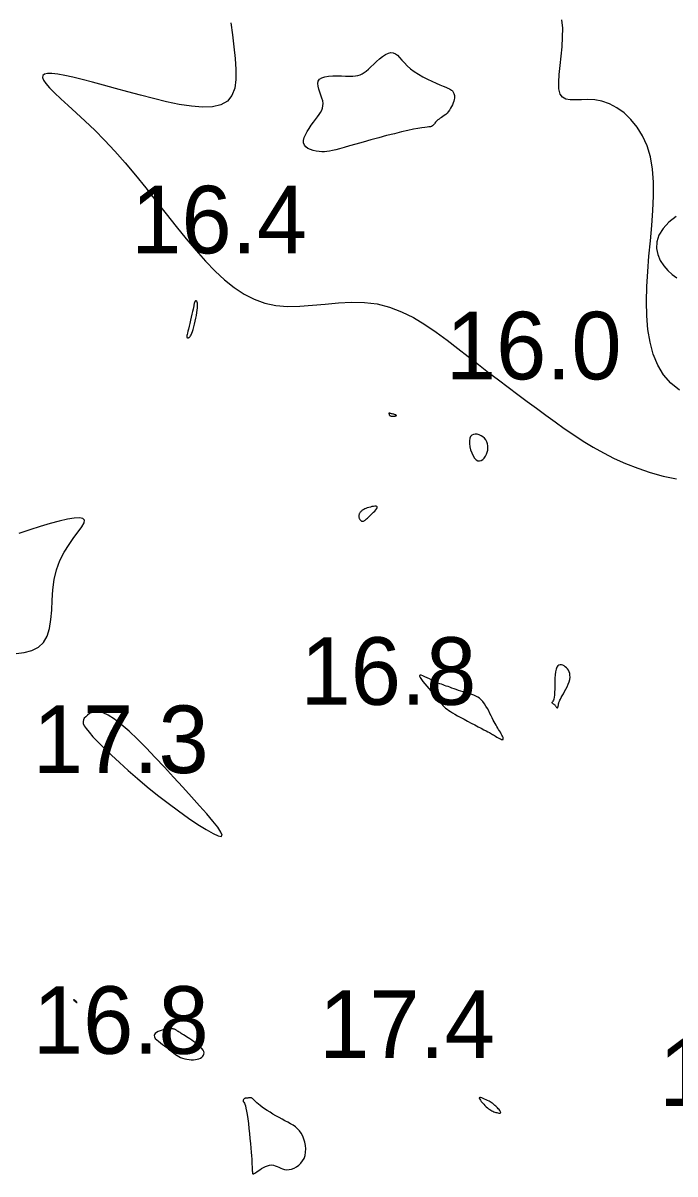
# Model space of a CAD drawing. Extents: x 3040093 to 3056816, y 408076 to 509144.
# Drawn here: x 3045177.3 to 3045225.6, y 433892.6 to 433977.8 of the extents above; entities that cross this region are included whole.
import ezdxf

# ---------------------------------------------------------------- set-up
doc = ezdxf.new("R2010")
doc.units = 0
doc.layers.add('V-CHAN-CONT-EL17', color=7, linetype='Continuous')
doc.layers.add('V-TOPO-SOUN-0610', color=7, linetype='Continuous')

msp = doc.modelspace()

# ---------------------------------------------------------------- linework, layer by layer
at = {"layer": 'V-CHAN-CONT-EL17'}
for points in [[(3045225.913, 433950.606), (3045225.277, 433951.133), (3045224.736, 433951.75), (3045224.303, 433952.465), (3045223.973, 433953.269), (3045223.735, 433954.153), (3045223.578, 433955.106), (3045223.493, 433956.116), (3045223.468, 433957.173), (3045223.493, 433958.267), (3045223.558, 433959.387), (3045223.65, 433960.521), (3045223.756, 433961.657), (3045223.858, 433962.785), (3045223.942, 433963.891), (3045223.989, 433964.965), (3045223.986, 433965.993), (3045223.915, 433966.963), (3045223.761, 433967.864), (3045223.512, 433968.686), (3045223.177, 433969.424), (3045222.772, 433970.076), (3045222.309, 433970.641), (3045221.804, 433971.115), (3045221.27, 433971.498), (3045220.721, 433971.786), (3045220.172, 433971.978), (3045219.637, 433972.077), (3045219.125, 433972.108), (3045218.646, 433972.099), (3045218.209, 433972.082), (3045217.824, 433972.085), (3045217.5, 433972.139), (3045217.247, 433972.274), (3045217.073, 433972.518), (3045216.985, 433972.894), (3045216.967, 433973.385), (3045217, 433973.968), (3045217.065, 433974.618), (3045217.143, 433975.309), (3045217.215, 433976.019), (3045217.261, 433976.723), (3045217.264, 433977.395), (3045217.207, 433978.019)], [(3045192.707, 433977.781), (3045192.807, 433976.889), (3045192.918, 433976.005), (3045193.015, 433975.148), (3045193.074, 433974.339), (3045193.071, 433973.598), (3045192.982, 433972.946), (3045192.781, 433972.402), (3045192.446, 433971.988), (3045191.96, 433971.716), (3045191.337, 433971.576), (3045190.601, 433971.547), (3045189.774, 433971.612), (3045188.878, 433971.752), (3045187.937, 433971.948), (3045186.973, 433972.181), (3045186.008, 433972.433), (3045185.064, 433972.687), (3045184.151, 433972.936), (3045183.28, 433973.173), (3045182.459, 433973.393), (3045181.699, 433973.59), (3045181.009, 433973.759), (3045180.399, 433973.894), (3045179.877, 433973.989), (3045179.452, 433974.039), (3045179.126, 433974.042), (3045178.899, 433973.997), (3045178.772, 433973.9), (3045178.745, 433973.752), (3045178.818, 433973.55), (3045178.992, 433973.292), (3045179.267, 433972.977), (3045179.642, 433972.604), (3045180.107, 433972.171), (3045180.649, 433971.678), (3045181.257, 433971.124), (3045181.918, 433970.51), (3045182.622, 433969.833), (3045183.355, 433969.095), (3045184.107, 433968.293), (3045184.866, 433967.431), (3045185.628, 433966.521), (3045186.391, 433965.579), (3045187.152, 433964.622), (3045187.908, 433963.664), (3045188.657, 433962.723), (3045189.395, 433961.814), (3045190.12, 433960.952), (3045190.831, 433960.153), (3045191.535, 433959.423), (3045192.238, 433958.77), (3045192.95, 433958.2), (3045193.677, 433957.719), (3045194.428, 433957.333), (3045195.21, 433957.048), (3045196.032, 433956.872), (3045196.898, 433956.804), (3045197.802, 433956.82), (3045198.736, 433956.89), (3045199.689, 433956.983), (3045200.654, 433957.07), (3045201.621, 433957.119), (3045202.581, 433957.102), (3045203.525, 433956.987), (3045204.445, 433956.752), (3045205.342, 433956.409), (3045206.215, 433955.974), (3045207.067, 433955.468), (3045207.898, 433954.908), (3045208.709, 433954.313), (3045209.502, 433953.702), (3045210.277, 433953.092), (3045211.036, 433952.501), (3045211.78, 433951.927), (3045212.511, 433951.371), (3045213.23, 433950.829), (3045213.938, 433950.3), (3045214.637, 433949.782), (3045215.329, 433949.273), (3045216.015, 433948.77), (3045216.697, 433948.274), (3045217.382, 433947.785), (3045218.076, 433947.307), (3045218.787, 433946.842), (3045219.52, 433946.394), (3045220.282, 433945.966), (3045221.082, 433945.56), (3045221.924, 433945.18), (3045222.814, 433944.829), (3045223.744, 433944.515), (3045224.704, 433944.249), (3045225.683, 433944.039)], [(3045225.67, 433963.465), (3045225.128, 433963.033), (3045224.692, 433962.56), (3045224.388, 433962.067), (3045224.232, 433961.576), (3045224.211, 433961.097), (3045224.303, 433960.638), (3045224.487, 433960.206), (3045224.742, 433959.811), (3045225.047, 433959.461), (3045225.38, 433959.164), (3045225.721, 433958.927)], [(3045176.796, 433931.128), (3045177.399, 433931.203), (3045177.96, 433931.353), (3045178.449, 433931.596), (3045178.838, 433931.946), (3045179.109, 433932.413), (3045179.279, 433932.982), (3045179.377, 433933.631), (3045179.432, 433934.339), (3045179.472, 433935.084), (3045179.526, 433935.844), (3045179.621, 433936.598), (3045179.787, 433937.325), (3045180.042, 433938.005), (3045180.364, 433938.631), (3045180.719, 433939.199), (3045181.075, 433939.703), (3045181.4, 433940.14), (3045181.662, 433940.505), (3045181.827, 433940.793), (3045181.863, 433940.999), (3045181.746, 433941.122), (3045181.484, 433941.167), (3045181.095, 433941.144), (3045180.594, 433941.059), (3045179.999, 433940.922), (3045179.326, 433940.741), (3045178.592, 433940.524), (3045177.814, 433940.28), (3045177.009, 433940.015)]]:
    msp.add_lwpolyline(points, dxfattribs=at)
for points in [[(3045199.11, 433970.824), (3045199.235, 433970.998), (3045199.34, 433971.162), (3045199.424, 433971.321), (3045199.483, 433971.48), (3045199.516, 433971.644), (3045199.521, 433971.819), (3045199.495, 433972.008), (3045199.438, 433972.216), (3045199.363, 433972.437), (3045199.281, 433972.663), (3045199.208, 433972.887), (3045199.156, 433973.101), (3045199.14, 433973.299), (3045199.172, 433973.471), (3045199.267, 433973.612), (3045199.433, 433973.716), (3045199.661, 433973.787), (3045199.934, 433973.83), (3045200.239, 433973.852), (3045200.561, 433973.858), (3045200.884, 433973.855), (3045201.193, 433973.849), (3045201.474, 433973.846), (3045201.716, 433973.85), (3045201.923, 433973.866), (3045202.103, 433973.897), (3045202.264, 433973.945), (3045202.414, 433974.012), (3045202.562, 433974.103), (3045202.716, 433974.219), (3045202.883, 433974.364), (3045203.07, 433974.538), (3045203.274, 433974.73), (3045203.49, 433974.929), (3045203.711, 433975.123), (3045203.933, 433975.298), (3045204.15, 433975.443), (3045204.357, 433975.546), (3045204.549, 433975.593), (3045204.722, 433975.577), (3045204.883, 433975.503), (3045205.037, 433975.381), (3045205.194, 433975.221), (3045205.361, 433975.032), (3045205.546, 433974.824), (3045205.756, 433974.606), (3045205.998, 433974.389), (3045206.278, 433974.181), (3045206.587, 433973.983), (3045206.913, 433973.799), (3045207.246, 433973.627), (3045207.574, 433973.471), (3045207.886, 433973.331), (3045208.17, 433973.208), (3045208.415, 433973.104), (3045208.612, 433973.019), (3045208.765, 433972.951), (3045208.881, 433972.896), (3045208.966, 433972.851), (3045209.027, 433972.813), (3045209.07, 433972.778), (3045209.102, 433972.743), (3045209.128, 433972.704), (3045209.155, 433972.66), (3045209.182, 433972.609), (3045209.207, 433972.549), (3045209.228, 433972.481), (3045209.242, 433972.404), (3045209.249, 433972.317), (3045209.245, 433972.22), (3045209.229, 433972.111), (3045209.2, 433971.991), (3045209.158, 433971.863), (3045209.105, 433971.729), (3045209.04, 433971.594), (3045208.967, 433971.46), (3045208.885, 433971.331), (3045208.796, 433971.21), (3045208.702, 433971.101), (3045208.602, 433971.006), (3045208.501, 433970.923), (3045208.398, 433970.85), (3045208.298, 433970.785), (3045208.202, 433970.726), (3045208.112, 433970.67), (3045208.031, 433970.614), (3045207.96, 433970.558), (3045207.902, 433970.498), (3045207.852, 433970.436), (3045207.809, 433970.374), (3045207.768, 433970.313), (3045207.726, 433970.256), (3045207.678, 433970.205), (3045207.622, 433970.161), (3045207.555, 433970.125), (3045207.47, 433970.1), (3045207.363, 433970.081), (3045207.225, 433970.063), (3045207.049, 433970.042), (3045206.827, 433970.012), (3045206.551, 433969.969), (3045206.215, 433969.908), (3045205.81, 433969.825), (3045205.334, 433969.716), (3045204.802, 433969.585), (3045204.231, 433969.438), (3045203.642, 433969.282), (3045203.053, 433969.122), (3045202.484, 433968.964), (3045201.954, 433968.815), (3045201.481, 433968.68), (3045201.08, 433968.564), (3045200.744, 433968.467), (3045200.461, 433968.389), (3045200.22, 433968.329), (3045200.008, 433968.285), (3045199.814, 433968.258), (3045199.626, 433968.246), (3045199.431, 433968.248), (3045199.223, 433968.264), (3045199.006, 433968.296), (3045198.791, 433968.345), (3045198.588, 433968.412), (3045198.406, 433968.5), (3045198.255, 433968.609), (3045198.145, 433968.743), (3045198.085, 433968.901), (3045198.083, 433969.085), (3045198.132, 433969.291), (3045198.223, 433969.511), (3045198.345, 433969.741), (3045198.491, 433969.974), (3045198.649, 433970.205), (3045198.811, 433970.427), (3045198.968, 433970.635)], [(3045189.86, 433956.424), (3045189.814, 433956.224), (3045189.763, 433956.006), (3045189.71, 433955.779), (3045189.656, 433955.551), (3045189.605, 433955.334), (3045189.558, 433955.134), (3045189.519, 433954.963), (3045189.488, 433954.826), (3045189.465, 433954.721), (3045189.449, 433954.644), (3045189.439, 433954.591), (3045189.434, 433954.556), (3045189.433, 433954.535), (3045189.435, 433954.524), (3045189.438, 433954.519), (3045189.441, 433954.514), (3045189.446, 433954.511), (3045189.45, 433954.507), (3045189.456, 433954.504), (3045189.461, 433954.502), (3045189.467, 433954.499), (3045189.474, 433954.497), (3045189.481, 433954.494), (3045189.489, 433954.492), (3045189.497, 433954.49), (3045189.507, 433954.489), (3045189.518, 433954.488), (3045189.53, 433954.488), (3045189.545, 433954.49), (3045189.561, 433954.493), (3045189.58, 433954.498), (3045189.602, 433954.506), (3045189.627, 433954.52), (3045189.656, 433954.544), (3045189.687, 433954.582), (3045189.722, 433954.637), (3045189.761, 433954.713), (3045189.804, 433954.814), (3045189.851, 433954.944), (3045189.902, 433955.105), (3045189.955, 433955.291), (3045190.009, 433955.496), (3045190.061, 433955.711), (3045190.11, 433955.93), (3045190.153, 433956.145), (3045190.189, 433956.348), (3045190.215, 433956.533), (3045190.23, 433956.694), (3045190.236, 433956.83), (3045190.233, 433956.944), (3045190.223, 433957.036), (3045190.208, 433957.109), (3045190.189, 433957.163), (3045190.167, 433957.201), (3045190.145, 433957.223), (3045190.122, 433957.232), (3045190.101, 433957.23), (3045190.08, 433957.218), (3045190.061, 433957.2), (3045190.044, 433957.176), (3045190.028, 433957.149), (3045190.015, 433957.123), (3045190.005, 433957.097), (3045189.998, 433957.074), (3045189.992, 433957.05), (3045189.985, 433957.02), (3045189.978, 433956.978), (3045189.967, 433956.92), (3045189.951, 433956.84), (3045189.929, 433956.734), (3045189.899, 433956.596)], [(3045204.415, 433948.827), (3045204.417, 433948.817), (3045204.419, 433948.807), (3045204.421, 433948.798), (3045204.424, 433948.788), (3045204.428, 433948.777), (3045204.434, 433948.767), (3045204.441, 433948.756), (3045204.451, 433948.744), (3045204.464, 433948.732), (3045204.48, 433948.72), (3045204.501, 433948.71), (3045204.526, 433948.7), (3045204.557, 433948.692), (3045204.594, 433948.686), (3045204.637, 433948.682), (3045204.688, 433948.681), (3045204.742, 433948.684), (3045204.797, 433948.688), (3045204.849, 433948.695), (3045204.894, 433948.704), (3045204.93, 433948.715), (3045204.952, 433948.728), (3045204.958, 433948.743), (3045204.945, 433948.758), (3045204.915, 433948.775), (3045204.873, 433948.792), (3045204.821, 433948.809), (3045204.763, 433948.826), (3045204.703, 433948.842), (3045204.645, 433948.856), (3045204.591, 433948.869), (3045204.545, 433948.881), (3045204.508, 433948.89), (3045204.477, 433948.897), (3045204.453, 433948.902), (3045204.434, 433948.905), (3045204.42, 433948.906), (3045204.41, 433948.905), (3045204.404, 433948.903), (3045204.401, 433948.898), (3045204.399, 433948.892), (3045204.4, 433948.884), (3045204.401, 433948.876), (3045204.404, 433948.867), (3045204.407, 433948.857), (3045204.41, 433948.847), (3045204.413, 433948.837)], [(3045211.718, 433946.182), (3045211.731, 433946.341), (3045211.72, 433946.498), (3045211.689, 433946.649), (3045211.636, 433946.793), (3045211.562, 433946.926), (3045211.469, 433947.046), (3045211.356, 433947.151), (3045211.226, 433947.237), (3045211.084, 433947.303), (3045210.938, 433947.343), (3045210.794, 433947.355), (3045210.659, 433947.335), (3045210.54, 433947.28), (3045210.446, 433947.186), (3045210.381, 433947.049), (3045210.352, 433946.87), (3045210.357, 433946.658), (3045210.391, 433946.427), (3045210.45, 433946.19), (3045210.531, 433945.962), (3045210.628, 433945.754), (3045210.738, 433945.581), (3045210.857, 433945.457), (3045210.981, 433945.39), (3045211.106, 433945.377), (3045211.229, 433945.411), (3045211.345, 433945.485), (3045211.453, 433945.59), (3045211.547, 433945.719), (3045211.625, 433945.866), (3045211.683, 433946.023)], [(3045202.558, 433940.942), (3045202.597, 433940.967), (3045202.641, 433940.999), (3045202.691, 433941.04), (3045202.747, 433941.088), (3045202.812, 433941.146), (3045202.886, 433941.214), (3045202.97, 433941.292), (3045203.065, 433941.38), (3045203.165, 433941.474), (3045203.265, 433941.572), (3045203.358, 433941.668), (3045203.438, 433941.76), (3045203.499, 433941.843), (3045203.535, 433941.913), (3045203.54, 433941.967), (3045203.509, 433942.002), (3045203.448, 433942.019), (3045203.362, 433942.021), (3045203.258, 433942.011), (3045203.143, 433941.99), (3045203.023, 433941.962), (3045202.905, 433941.93), (3045202.795, 433941.895), (3045202.698, 433941.86), (3045202.615, 433941.825), (3045202.543, 433941.79), (3045202.482, 433941.755), (3045202.43, 433941.72), (3045202.385, 433941.684), (3045202.345, 433941.648), (3045202.31, 433941.611), (3045202.278, 433941.572), (3045202.249, 433941.533), (3045202.224, 433941.493), (3045202.203, 433941.453), (3045202.186, 433941.412), (3045202.173, 433941.37), (3045202.166, 433941.328), (3045202.164, 433941.286), (3045202.167, 433941.244), (3045202.176, 433941.202), (3045202.189, 433941.161), (3045202.205, 433941.121), (3045202.225, 433941.084), (3045202.247, 433941.049), (3045202.271, 433941.016), (3045202.295, 433940.987), (3045202.32, 433940.963), (3045202.346, 433940.942), (3045202.372, 433940.926), (3045202.399, 433940.914), (3045202.427, 433940.908), (3045202.457, 433940.908), (3045202.489, 433940.913), (3045202.522, 433940.924)], [(3045216.88, 433927.118), (3045216.895, 433927.141), (3045216.908, 433927.174), (3045216.921, 433927.213), (3045216.932, 433927.257), (3045216.941, 433927.303), (3045216.95, 433927.348), (3045216.957, 433927.39), (3045216.962, 433927.427), (3045216.969, 433927.463), (3045216.979, 433927.501), (3045216.994, 433927.545), (3045217.016, 433927.6), (3045217.049, 433927.667), (3045217.094, 433927.753), (3045217.153, 433927.86), (3045217.228, 433927.991), (3045217.315, 433928.142), (3045217.407, 433928.309), (3045217.501, 433928.486), (3045217.591, 433928.67), (3045217.671, 433928.855), (3045217.737, 433929.036), (3045217.783, 433929.209), (3045217.805, 433929.37), (3045217.804, 433929.517), (3045217.783, 433929.652), (3045217.744, 433929.774), (3045217.69, 433929.885), (3045217.622, 433929.984), (3045217.543, 433930.072), (3045217.455, 433930.148), (3045217.362, 433930.213), (3045217.265, 433930.263), (3045217.168, 433930.293), (3045217.073, 433930.297), (3045216.983, 433930.271), (3045216.902, 433930.211), (3045216.832, 433930.111), (3045216.775, 433929.967), (3045216.735, 433929.777), (3045216.708, 433929.549), (3045216.691, 433929.295), (3045216.682, 433929.028), (3045216.676, 433928.758), (3045216.671, 433928.497), (3045216.664, 433928.258), (3045216.651, 433928.051), (3045216.631, 433927.886), (3045216.604, 433927.759), (3045216.574, 433927.666), (3045216.543, 433927.6), (3045216.514, 433927.556), (3045216.489, 433927.527), (3045216.471, 433927.509), (3045216.463, 433927.495), (3045216.466, 433927.481), (3045216.48, 433927.466), (3045216.503, 433927.448), (3045216.532, 433927.428), (3045216.565, 433927.406), (3045216.601, 433927.38), (3045216.638, 433927.351), (3045216.673, 433927.319), (3045216.706, 433927.283), (3045216.735, 433927.245), (3045216.762, 433927.207), (3045216.786, 433927.172), (3045216.808, 433927.143), (3045216.828, 433927.12), (3045216.847, 433927.107), (3045216.864, 433927.106)], [(3045209.713, 433926.392), (3045209.962, 433926.259), (3045210.225, 433926.12), (3045210.492, 433925.98), (3045210.755, 433925.843), (3045211.006, 433925.712), (3045211.235, 433925.593), (3045211.436, 433925.488), (3045211.6, 433925.401), (3045211.733, 433925.33), (3045211.841, 433925.272), (3045211.93, 433925.223), (3045212.005, 433925.179), (3045212.074, 433925.139), (3045212.142, 433925.098), (3045212.216, 433925.053), (3045212.3, 433925.002), (3045212.392, 433924.948), (3045212.487, 433924.894), (3045212.58, 433924.845), (3045212.667, 433924.805), (3045212.744, 433924.776), (3045212.805, 433924.764), (3045212.848, 433924.771), (3045212.867, 433924.801), (3045212.865, 433924.852), (3045212.845, 433924.92), (3045212.811, 433925.001), (3045212.765, 433925.094), (3045212.71, 433925.194), (3045212.649, 433925.298), (3045212.586, 433925.403), (3045212.523, 433925.506), (3045212.459, 433925.61), (3045212.395, 433925.716), (3045212.33, 433925.826), (3045212.262, 433925.943), (3045212.192, 433926.069), (3045212.119, 433926.206), (3045212.042, 433926.357), (3045211.961, 433926.523), (3045211.875, 433926.699), (3045211.784, 433926.881), (3045211.688, 433927.064), (3045211.585, 433927.242), (3045211.477, 433927.412), (3045211.362, 433927.566), (3045211.24, 433927.701), (3045211.112, 433927.814), (3045210.976, 433927.905), (3045210.835, 433927.98), (3045210.688, 433928.041), (3045210.536, 433928.093), (3045210.379, 433928.14), (3045210.218, 433928.184), (3045210.053, 433928.231), (3045209.886, 433928.282), (3045209.717, 433928.337), (3045209.549, 433928.395), (3045209.383, 433928.455), (3045209.22, 433928.514), (3045209.064, 433928.572), (3045208.915, 433928.626), (3045208.775, 433928.677), (3045208.645, 433928.722), (3045208.522, 433928.763), (3045208.403, 433928.804), (3045208.285, 433928.846), (3045208.163, 433928.891), (3045208.035, 433928.942), (3045207.896, 433929.002), (3045207.744, 433929.072), (3045207.577, 433929.154), (3045207.401, 433929.242), (3045207.226, 433929.329), (3045207.059, 433929.408), (3045206.91, 433929.472), (3045206.788, 433929.514), (3045206.7, 433929.528), (3045206.656, 433929.505), (3045206.662, 433929.442), (3045206.712, 433929.343), (3045206.799, 433929.214), (3045206.914, 433929.062), (3045207.049, 433928.893), (3045207.197, 433928.715), (3045207.35, 433928.534), (3045207.498, 433928.356), (3045207.637, 433928.187), (3045207.766, 433928.028), (3045207.885, 433927.878), (3045207.998, 433927.738), (3045208.104, 433927.608), (3045208.206, 433927.486), (3045208.305, 433927.374), (3045208.401, 433927.27), (3045208.498, 433927.174), (3045208.599, 433927.085), (3045208.706, 433926.998), (3045208.825, 433926.912), (3045208.958, 433926.824), (3045209.11, 433926.73), (3045209.284, 433926.629), (3045209.485, 433926.517)], [(3045188.048, 433920.048), (3045188.82, 433919.477), (3045189.564, 433918.95), (3045190.254, 433918.486), (3045190.867, 433918.101), (3045191.377, 433917.812), (3045191.759, 433917.637), (3045191.99, 433917.592), (3045192.051, 433917.69), (3045191.955, 433917.92), (3045191.721, 433918.267), (3045191.366, 433918.717), (3045190.911, 433919.254), (3045190.375, 433919.863), (3045189.776, 433920.529), (3045189.132, 433921.237), (3045188.463, 433921.97), (3045187.781, 433922.712), (3045187.098, 433923.442), (3045186.425, 433924.143), (3045185.774, 433924.796), (3045185.158, 433925.381), (3045184.587, 433925.881), (3045184.073, 433926.277), (3045183.626, 433926.555), (3045183.243, 433926.727), (3045182.917, 433926.809), (3045182.643, 433926.818), (3045182.415, 433926.77), (3045182.227, 433926.682), (3045182.074, 433926.571), (3045181.949, 433926.453), (3045181.85, 433926.34), (3045181.782, 433926.227), (3045181.754, 433926.104), (3045181.773, 433925.959), (3045181.847, 433925.784), (3045181.986, 433925.568), (3045182.197, 433925.3), (3045182.488, 433924.971), (3045182.865, 433924.574), (3045183.322, 433924.115), (3045183.851, 433923.604), (3045184.443, 433923.053), (3045185.089, 433922.472), (3045185.782, 433921.87), (3045186.512, 433921.259), (3045187.271, 433920.648)], [(3045181.193, 433905.363), (3045181.217, 433905.346), (3045181.239, 433905.331), (3045181.26, 433905.318), (3045181.278, 433905.309), (3045181.293, 433905.304), (3045181.303, 433905.302), (3045181.308, 433905.305), (3045181.307, 433905.313), (3045181.301, 433905.324), (3045181.29, 433905.339), (3045181.275, 433905.357), (3045181.257, 433905.376), (3045181.237, 433905.397), (3045181.214, 433905.417), (3045181.191, 433905.437), (3045181.167, 433905.456), (3045181.143, 433905.474), (3045181.12, 433905.489), (3045181.1, 433905.501), (3045181.082, 433905.51), (3045181.068, 433905.516), (3045181.058, 433905.518), (3045181.053, 433905.515), (3045181.054, 433905.507), (3045181.06, 433905.495), (3045181.07, 433905.48), (3045181.085, 433905.463), (3045181.102, 433905.443), (3045181.123, 433905.423), (3045181.145, 433905.402), (3045181.169, 433905.382)], [(3045189.126, 433901.182), (3045189.28, 433901.136), (3045189.44, 433901.102), (3045189.602, 433901.079), (3045189.762, 433901.067), (3045189.92, 433901.068), (3045190.07, 433901.081), (3045190.21, 433901.106), (3045190.338, 433901.144), (3045190.45, 433901.194), (3045190.546, 433901.255), (3045190.622, 433901.326), (3045190.677, 433901.406), (3045190.708, 433901.493), (3045190.713, 433901.587), (3045190.69, 433901.686), (3045190.639, 433901.789), (3045190.561, 433901.896), (3045190.462, 433902.004), (3045190.347, 433902.113), (3045190.219, 433902.221), (3045190.083, 433902.326), (3045189.943, 433902.427), (3045189.805, 433902.523), (3045189.671, 433902.613), (3045189.543, 433902.696), (3045189.422, 433902.774), (3045189.308, 433902.845), (3045189.202, 433902.911), (3045189.104, 433902.971), (3045189.015, 433903.025), (3045188.936, 433903.075), (3045188.867, 433903.12), (3045188.806, 433903.16), (3045188.751, 433903.196), (3045188.702, 433903.228), (3045188.657, 433903.256), (3045188.613, 433903.281), (3045188.569, 433903.304), (3045188.524, 433903.324), (3045188.476, 433903.342), (3045188.423, 433903.356), (3045188.363, 433903.367), (3045188.295, 433903.374), (3045188.215, 433903.374), (3045188.124, 433903.369), (3045188.019, 433903.355), (3045187.897, 433903.334), (3045187.76, 433903.304), (3045187.613, 433903.265), (3045187.466, 433903.217), (3045187.326, 433903.161), (3045187.203, 433903.096), (3045187.104, 433903.023), (3045187.038, 433902.942), (3045187.015, 433902.853), (3045187.038, 433902.757), (3045187.104, 433902.654), (3045187.205, 433902.546), (3045187.332, 433902.434), (3045187.478, 433902.32), (3045187.634, 433902.204), (3045187.793, 433902.089), (3045187.947, 433901.975), (3045188.09, 433901.863), (3045188.223, 433901.755), (3045188.349, 433901.652), (3045188.471, 433901.554), (3045188.592, 433901.463), (3045188.715, 433901.379), (3045188.843, 433901.304), (3045188.979, 433901.238)], [(3045197.009, 433892.947), (3045197.19, 433892.985), (3045197.373, 433893.051), (3045197.553, 433893.144), (3045197.722, 433893.265), (3045197.877, 433893.41), (3045198.009, 433893.581), (3045198.114, 433893.775), (3045198.187, 433893.992), (3045198.228, 433894.226), (3045198.239, 433894.47), (3045198.222, 433894.718), (3045198.179, 433894.965), (3045198.112, 433895.203), (3045198.022, 433895.427), (3045197.912, 433895.631), (3045197.782, 433895.809), (3045197.636, 433895.964), (3045197.474, 433896.101), (3045197.298, 433896.225), (3045197.109, 433896.34), (3045196.91, 433896.45), (3045196.701, 433896.559), (3045196.484, 433896.673), (3045196.262, 433896.794), (3045196.038, 433896.922), (3045195.816, 433897.053), (3045195.599, 433897.186), (3045195.392, 433897.318), (3045195.199, 433897.446), (3045195.023, 433897.569), (3045194.868, 433897.684), (3045194.738, 433897.789), (3045194.63, 433897.883), (3045194.54, 433897.967), (3045194.466, 433898.041), (3045194.405, 433898.103), (3045194.352, 433898.156), (3045194.305, 433898.197), (3045194.261, 433898.228), (3045194.216, 433898.248), (3045194.171, 433898.259), (3045194.126, 433898.263), (3045194.082, 433898.262), (3045194.039, 433898.256), (3045193.998, 433898.248), (3045193.959, 433898.24), (3045193.923, 433898.233), (3045193.89, 433898.229), (3045193.86, 433898.227), (3045193.833, 433898.225), (3045193.807, 433898.224), (3045193.783, 433898.222), (3045193.76, 433898.218), (3045193.737, 433898.211), (3045193.714, 433898.2), (3045193.69, 433898.185), (3045193.668, 433898.165), (3045193.647, 433898.143), (3045193.628, 433898.118), (3045193.614, 433898.093), (3045193.605, 433898.066), (3045193.601, 433898.041), (3045193.606, 433898.017), (3045193.618, 433897.993), (3045193.638, 433897.965), (3045193.664, 433897.925), (3045193.696, 433897.864), (3045193.732, 433897.777), (3045193.772, 433897.655), (3045193.814, 433897.491), (3045193.858, 433897.278), (3045193.903, 433897.011), (3045193.948, 433896.7), (3045193.992, 433896.355), (3045194.035, 433895.987), (3045194.075, 433895.61), (3045194.113, 433895.234), (3045194.147, 433894.87), (3045194.177, 433894.53), (3045194.202, 433894.224), (3045194.222, 433893.952), (3045194.239, 433893.712), (3045194.252, 433893.503), (3045194.262, 433893.322), (3045194.27, 433893.168), (3045194.277, 433893.04), (3045194.283, 433892.934), (3045194.287, 433892.85), (3045194.292, 433892.786), (3045194.296, 433892.737), (3045194.299, 433892.702), (3045194.303, 433892.678), (3045194.306, 433892.663), (3045194.308, 433892.654), (3045194.311, 433892.648), (3045194.313, 433892.642), (3045194.316, 433892.638), (3045194.318, 433892.634), (3045194.321, 433892.63), (3045194.324, 433892.627), (3045194.327, 433892.625), (3045194.331, 433892.622), (3045194.336, 433892.621), (3045194.342, 433892.62), (3045194.351, 433892.621), (3045194.366, 433892.627), (3045194.389, 433892.638), (3045194.423, 433892.658), (3045194.47, 433892.688), (3045194.534, 433892.729), (3045194.616, 433892.785), (3045194.718, 433892.854), (3045194.838, 433892.934), (3045194.971, 433893.018), (3045195.114, 433893.099), (3045195.264, 433893.173), (3045195.416, 433893.233), (3045195.568, 433893.273), (3045195.715, 433893.288), (3045195.855, 433893.274), (3045195.989, 433893.235), (3045196.121, 433893.181), (3045196.252, 433893.119), (3045196.387, 433893.055), (3045196.527, 433892.999), (3045196.676, 433892.957), (3045196.836, 433892.938)], [(3045211.696, 433897.512), (3045211.781, 433897.444), (3045211.861, 433897.386), (3045211.939, 433897.337), (3045212.015, 433897.296), (3045212.089, 433897.261), (3045212.164, 433897.23), (3045212.24, 433897.203), (3045212.317, 433897.178), (3045212.393, 433897.157), (3045212.466, 433897.14), (3045212.533, 433897.129), (3045212.59, 433897.126), (3045212.634, 433897.131), (3045212.664, 433897.147), (3045212.675, 433897.174), (3045212.667, 433897.213), (3045212.641, 433897.263), (3045212.601, 433897.321), (3045212.55, 433897.384), (3045212.491, 433897.449), (3045212.429, 433897.516), (3045212.366, 433897.58), (3045212.305, 433897.639), (3045212.25, 433897.692), (3045212.198, 433897.739), (3045212.147, 433897.783), (3045212.093, 433897.824), (3045212.036, 433897.865), (3045211.971, 433897.907), (3045211.896, 433897.952), (3045211.808, 433898.001), (3045211.707, 433898.055), (3045211.597, 433898.112), (3045211.484, 433898.166), (3045211.374, 433898.215), (3045211.274, 433898.252), (3045211.19, 433898.276), (3045211.127, 433898.281), (3045211.092, 433898.264), (3045211.09, 433898.221), (3045211.117, 433898.157), (3045211.168, 433898.075), (3045211.237, 433897.982), (3045211.321, 433897.883), (3045211.414, 433897.781), (3045211.51, 433897.682), (3045211.606, 433897.591)]]:
    msp.add_lwpolyline(points, close=True, dxfattribs=at)

# ---------------------------------------------------------------- texts
at = {"layer": 'V-TOPO-SOUN-0610'}
for s, p in [('16.4 ', (3045185.323, 433960.73)), ('16.0 ', (3045208.613, 433951.41)), ('16.8 ', (3045197.853, 433927.33)), ('17.3 ', (3045178.043, 433922.28)), ('16.8 ', (3045178.043, 433901.51)), ('17.4 ', (3045199.233, 433901.21)), ('17.2 ', (3045224.403, 433897.64))]:
    msp.add_text(s, height=5, dxfattribs=at).set_placement(p)

doc.saveas('drawing.dxf')
